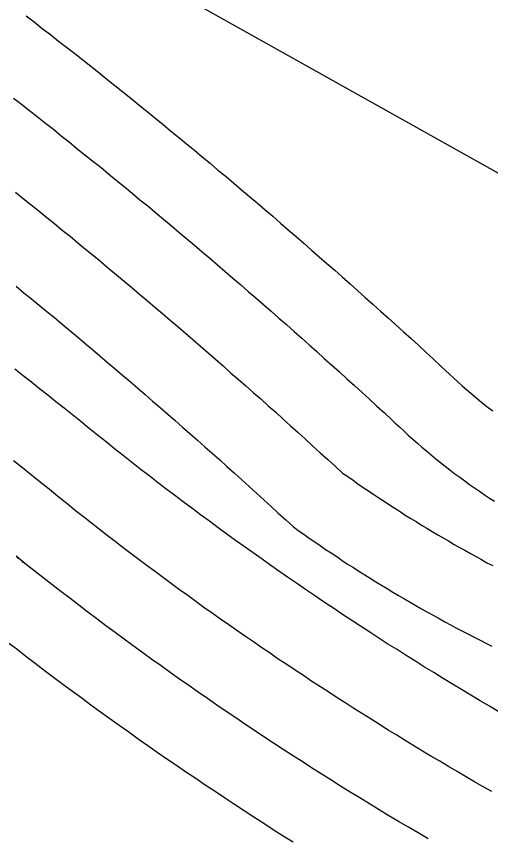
# Model space of a CAD drawing. Extents: x 6434771 to 6436222, y 5663454 to 5664782.
# Drawn here: x 6435450.969 to 6435453.444, y 5664054.899 to 5664059.19 of the extents above; entities that cross this region are included whole.
import ezdxf

# ---------------------------------------------------------------- set-up
doc = ezdxf.new("R2010")
doc.units = 0
for name, color, linetype in [('Warstwa 12', 7, 'Continuous'), ('Warstwa 36', 7, 'Continuous'), ('Warstwa 9', 7, 'Continuous')]:
    doc.layers.add(name, color=color, linetype=linetype)

msp = doc.modelspace()

# ---------------------------------------------------------------- linework, layer by layer
at = {"layer": 'Warstwa 12'}
msp.add_lwpolyline([(6435419.44, 5664085.2), (6435420.24, 5664084.81), (6435418.52, 5664081.8), (6435420.81, 5664080.51), (6435425.56, 5664077.82), (6435431.74, 5664074.36), (6435436.7, 5664071.58), (6435441.56, 5664068.83), (6435444.74, 5664067.02), (6435443.1, 5664064.19), (6435455.77, 5664057.09), (6435457.38, 5664059.92), (6435461.3, 5664057.68), (6435466.02, 5664055.07), (6435470.71, 5664052.39), (6435476.76, 5664048.98), (6435481.49, 5664046.28), (6435484.1, 5664044.85)], dxfattribs=at)
at = {"layer": 'Warstwa 36'}
for points in [[(6435451.02, 5664059.193), (6435451.062, 5664059.161), (6435451.104, 5664059.127), (6435451.147, 5664059.095), (6435451.189, 5664059.061), (6435451.231, 5664059.029), (6435451.273, 5664058.995), (6435451.315, 5664058.963), (6435451.358, 5664058.929), (6435451.399, 5664058.896), (6435451.441, 5664058.862), (6435451.482, 5664058.829), (6435451.525, 5664058.795), (6435451.567, 5664058.762), (6435451.608, 5664058.728), (6435451.65, 5664058.695), (6435451.691, 5664058.66), (6435451.733, 5664058.627), (6435451.774, 5664058.592), (6435451.815, 5664058.559), (6435451.857, 5664058.524), (6435451.898, 5664058.491), (6435451.939, 5664058.456), (6435451.98, 5664058.422), (6435452.021, 5664058.387), (6435452.063, 5664058.353), (6435452.103, 5664058.318), (6435452.144, 5664058.284), (6435452.185, 5664058.249), (6435452.226, 5664058.215), (6435452.267, 5664058.179), (6435452.307, 5664058.145), (6435452.348, 5664058.11), (6435452.388, 5664058.075), (6435452.429, 5664058.04), (6435452.469, 5664058.005), (6435452.51, 5664057.969), (6435452.55, 5664057.934), (6435452.59, 5664057.899), (6435452.631, 5664057.864), (6435452.67, 5664057.828), (6435452.711, 5664057.793), (6435452.751, 5664057.756), (6435452.79, 5664057.721), (6435452.831, 5664057.685), (6435452.87, 5664057.65), (6435452.91, 5664057.614), (6435452.949, 5664057.578), (6435452.99, 5664057.542), (6435453.03, 5664057.506), (6435453.069, 5664057.47), (6435453.108, 5664057.433), (6435453.147, 5664057.398), (6435453.187, 5664057.361)], [(6435450.954, 5664058.763), (6435450.995, 5664058.731), (6435451.037, 5664058.698), (6435451.078, 5664058.666), (6435451.12, 5664058.632), (6435451.162, 5664058.6), (6435451.202, 5664058.566), (6435451.244, 5664058.534), (6435451.285, 5664058.5), (6435451.326, 5664058.467), (6435451.368, 5664058.434), (6435451.409, 5664058.401), (6435451.45, 5664058.367), (6435451.49, 5664058.334), (6435451.532, 5664058.3), (6435451.573, 5664058.266), (6435451.613, 5664058.232), (6435451.655, 5664058.199), (6435451.695, 5664058.165), (6435451.736, 5664058.131), (6435451.777, 5664058.097), (6435451.817, 5664058.063), (6435451.858, 5664058.028), (6435451.898, 5664057.995), (6435451.938, 5664057.96), (6435451.978, 5664057.926), (6435452.019, 5664057.891), (6435452.059, 5664057.857), (6435452.099, 5664057.822), (6435452.139, 5664057.788), (6435452.179, 5664057.753), (6435452.219, 5664057.719), (6435452.26, 5664057.683), (6435452.299, 5664057.649), (6435452.339, 5664057.613), (6435452.378, 5664057.579), (6435452.418, 5664057.543), (6435452.458, 5664057.509), (6435452.497, 5664057.473), (6435452.537, 5664057.438), (6435452.576, 5664057.403), (6435452.616, 5664057.367), (6435452.655, 5664057.332), (6435452.694, 5664057.296), (6435452.734, 5664057.261), (6435452.773, 5664057.225), (6435452.812, 5664057.19), (6435452.851, 5664057.153), (6435452.89, 5664057.118), (6435452.928, 5664057.082)], [(6435450.965, 5664058.271), (6435451.005, 5664058.238), (6435451.046, 5664058.205), (6435451.086, 5664058.173), (6435451.127, 5664058.139), (6435451.168, 5664058.107), (6435451.208, 5664058.073), (6435451.249, 5664058.041), (6435451.289, 5664058.007), (6435451.33, 5664057.974), (6435451.371, 5664057.94), (6435451.411, 5664057.907), (6435451.451, 5664057.873), (6435451.491, 5664057.84), (6435451.531, 5664057.806), (6435451.572, 5664057.773), (6435451.611, 5664057.739), (6435451.652, 5664057.705), (6435451.691, 5664057.671), (6435451.731, 5664057.638), (6435451.772, 5664057.603), (6435451.811, 5664057.569), (6435451.851, 5664057.535), (6435451.89, 5664057.501), (6435451.93, 5664057.466), (6435451.97, 5664057.432), (6435452.009, 5664057.398), (6435452.048, 5664057.364), (6435452.087, 5664057.328), (6435452.127, 5664057.294), (6435452.166, 5664057.259), (6435452.205, 5664057.225), (6435452.245, 5664057.191), (6435452.283, 5664057.155), (6435452.323, 5664057.121), (6435452.361, 5664057.085), (6435452.4, 5664057.051), (6435452.44, 5664057.015), (6435452.478, 5664056.98), (6435452.517, 5664056.944), (6435452.555, 5664056.91), (6435452.594, 5664056.874), (6435452.632, 5664056.839), (6435452.671, 5664056.803)], [(6435450.968, 5664057.78), (6435451.007, 5664057.746), (6435451.048, 5664057.714), (6435451.087, 5664057.681), (6435451.127, 5664057.648), (6435451.168, 5664057.616), (6435451.207, 5664057.582), (6435451.247, 5664057.549), (6435451.287, 5664057.516), (6435451.326, 5664057.483), (6435451.366, 5664057.449), (6435451.405, 5664057.416), (6435451.445, 5664057.382), (6435451.484, 5664057.349), (6435451.523, 5664057.315), (6435451.563, 5664057.282), (6435451.602, 5664057.247), (6435451.641, 5664057.214), (6435451.68, 5664057.18), (6435451.719, 5664057.146), (6435451.759, 5664057.112), (6435451.797, 5664057.078), (6435451.836, 5664057.043), (6435451.875, 5664057.01), (6435451.914, 5664056.976), (6435451.953, 5664056.941), (6435451.991, 5664056.907), (6435452.03, 5664056.872), (6435452.068, 5664056.838), (6435452.107, 5664056.803), (6435452.146, 5664056.769), (6435452.184, 5664056.733), (6435452.222, 5664056.699), (6435452.26, 5664056.664), (6435452.299, 5664056.629), (6435452.336, 5664056.594), (6435452.375, 5664056.559), (6435452.413, 5664056.524)], [(6435451.262, 5664057.108), (6435451.218, 5664057.143), (6435451.175, 5664057.176), (6435451.133, 5664057.211), (6435451.09, 5664057.244), (6435451.047, 5664057.279), (6435451.004, 5664057.312), (6435450.96, 5664057.346)], [(6435453.187, 5664057.361), (6435453.209, 5664057.34), (6435453.23, 5664057.32), (6435453.252, 5664057.299), (6435453.274, 5664057.28), (6435453.296, 5664057.26), (6435453.318, 5664057.241), (6435453.341, 5664057.221), (6435453.363, 5664057.202), (6435453.387, 5664057.183), (6435453.409, 5664057.164), (6435453.432, 5664057.146), (6435453.456, 5664057.128)], [(6435453.488, 5664055.556), (6435453.438, 5664055.585), (6435453.39, 5664055.614), (6435453.341, 5664055.643), (6435453.293, 5664055.672), (6435453.245, 5664055.701), (6435453.196, 5664055.731), (6435453.148, 5664055.761), (6435453.1, 5664055.79), (6435453.052, 5664055.82), (6435453.004, 5664055.85), (6435452.956, 5664055.881), (6435452.908, 5664055.91), (6435452.861, 5664055.941), (6435452.813, 5664055.973), (6435452.765, 5664056.003), (6435452.719, 5664056.034), (6435452.671, 5664056.065), (6435452.624, 5664056.097), (6435452.577, 5664056.128), (6435452.53, 5664056.16), (6435452.484, 5664056.192), (6435452.437, 5664056.224), (6435452.39, 5664056.256), (6435452.344, 5664056.288), (6435452.297, 5664056.321), (6435452.251, 5664056.353), (6435452.205, 5664056.386), (6435452.158, 5664056.419), (6435452.113, 5664056.452), (6435452.067, 5664056.485), (6435452.022, 5664056.518), (6435451.976, 5664056.552), (6435451.93, 5664056.585), (6435451.885, 5664056.62), (6435451.839, 5664056.653), (6435451.795, 5664056.688), (6435451.749, 5664056.721), (6435451.704, 5664056.756), (6435451.66, 5664056.791), (6435451.614, 5664056.825), (6435451.57, 5664056.861), (6435451.526, 5664056.895), (6435451.481, 5664056.931), (6435451.437, 5664056.966), (6435451.393, 5664057.001), (6435451.349, 5664057.037), (6435451.305, 5664057.073), (6435451.262, 5664057.108)], [(6435452.922, 5664057.088), (6435452.945, 5664057.066), (6435452.968, 5664057.045), (6435452.991, 5664057.024), (6435453.014, 5664057.002), (6435453.038, 5664056.981), (6435453.062, 5664056.96), (6435453.086, 5664056.939), (6435453.109, 5664056.919), (6435453.134, 5664056.899), (6435453.158, 5664056.878), (6435453.183, 5664056.859), (6435453.207, 5664056.839), (6435453.232, 5664056.82), (6435453.258, 5664056.8), (6435453.283, 5664056.782), (6435453.309, 5664056.763), (6435453.334, 5664056.744), (6435453.36, 5664056.726), (6435453.386, 5664056.709), (6435453.412, 5664056.69), (6435453.438, 5664056.673), (6435453.464, 5664056.656)], [(6435451.278, 5664056.607), (6435451.232, 5664056.644), (6435451.185, 5664056.681), (6435451.14, 5664056.719), (6435451.093, 5664056.756), (6435451.047, 5664056.793), (6435451, 5664056.831), (6435450.954, 5664056.867)], [(6435452.671, 5664056.803), (6435452.699, 5664056.785), (6435452.726, 5664056.766), (6435452.752, 5664056.747), (6435452.779, 5664056.729), (6435452.807, 5664056.71), (6435452.834, 5664056.691), (6435452.861, 5664056.674), (6435452.889, 5664056.656), (6435452.917, 5664056.637), (6435452.944, 5664056.62), (6435452.972, 5664056.602), (6435452.999, 5664056.584), (6435453.027, 5664056.567), (6435453.056, 5664056.55), (6435453.084, 5664056.532), (6435453.112, 5664056.515), (6435453.14, 5664056.499), (6435453.168, 5664056.481), (6435453.197, 5664056.465), (6435453.225, 5664056.449), (6435453.254, 5664056.431), (6435453.282, 5664056.415), (6435453.31, 5664056.4), (6435453.339, 5664056.383), (6435453.368, 5664056.367), (6435453.397, 5664056.352), (6435453.425, 5664056.335), (6435453.455, 5664056.32)], [(6435453.45, 5664055.139), (6435453.405, 5664055.165), (6435453.36, 5664055.191), (6435453.314, 5664055.218), (6435453.269, 5664055.244), (6435453.224, 5664055.271), (6435453.179, 5664055.298), (6435453.133, 5664055.325), (6435453.089, 5664055.351), (6435453.044, 5664055.379), (6435452.998, 5664055.406), (6435452.954, 5664055.434), (6435452.909, 5664055.461), (6435452.865, 5664055.489), (6435452.82, 5664055.517), (6435452.776, 5664055.545), (6435452.731, 5664055.573), (6435452.688, 5664055.601), (6435452.643, 5664055.63), (6435452.599, 5664055.658), (6435452.556, 5664055.687), (6435452.511, 5664055.715), (6435452.467, 5664055.745), (6435452.424, 5664055.773), (6435452.38, 5664055.803), (6435452.336, 5664055.832), (6435452.293, 5664055.862), (6435452.25, 5664055.891), (6435452.206, 5664055.921), (6435452.164, 5664055.95), (6435452.12, 5664055.981), (6435452.077, 5664056.01), (6435452.034, 5664056.041), (6435451.991, 5664056.072), (6435451.948, 5664056.102), (6435451.906, 5664056.133), (6435451.863, 5664056.163), (6435451.821, 5664056.194), (6435451.779, 5664056.225), (6435451.736, 5664056.256), (6435451.695, 5664056.287), (6435451.652, 5664056.319), (6435451.61, 5664056.35), (6435451.568, 5664056.382), (6435451.526, 5664056.413), (6435451.485, 5664056.446), (6435451.443, 5664056.477), (6435451.401, 5664056.51), (6435451.361, 5664056.542), (6435451.319, 5664056.575), (6435451.278, 5664056.607)], [(6435452.413, 5664056.524), (6435452.44, 5664056.504), (6435452.469, 5664056.484), (6435452.497, 5664056.463), (6435452.526, 5664056.444), (6435452.554, 5664056.425), (6435452.583, 5664056.405), (6435452.612, 5664056.386), (6435452.641, 5664056.367), (6435452.67, 5664056.347), (6435452.698, 5664056.328), (6435452.728, 5664056.31), (6435452.757, 5664056.291), (6435452.787, 5664056.272), (6435452.815, 5664056.254), (6435452.845, 5664056.235), (6435452.875, 5664056.218), (6435452.905, 5664056.2), (6435452.934, 5664056.181), (6435452.964, 5664056.164), (6435452.994, 5664056.146), (6435453.024, 5664056.129), (6435453.054, 5664056.112), (6435453.083, 5664056.094), (6435453.114, 5664056.077), (6435453.144, 5664056.061), (6435453.175, 5664056.043), (6435453.205, 5664056.027), (6435453.235, 5664056.011), (6435453.266, 5664055.994), (6435453.297, 5664055.978), (6435453.328, 5664055.962), (6435453.359, 5664055.946), (6435453.39, 5664055.931), (6435453.42, 5664055.914), (6435453.451, 5664055.899)], [(6435453.118, 5664054.893), (6435453.066, 5664054.923), (6435453.015, 5664054.953), (6435452.964, 5664054.983), (6435452.913, 5664055.013), (6435452.863, 5664055.044), (6435452.812, 5664055.075), (6435452.762, 5664055.106), (6435452.711, 5664055.137), (6435452.66, 5664055.168), (6435452.61, 5664055.2), (6435452.56, 5664055.232), (6435452.509, 5664055.263), (6435452.46, 5664055.296), (6435452.41, 5664055.327), (6435452.361, 5664055.36), (6435452.311, 5664055.393), (6435452.261, 5664055.425), (6435452.212, 5664055.458), (6435452.162, 5664055.491), (6435452.114, 5664055.524), (6435452.064, 5664055.558), (6435452.015, 5664055.591), (6435451.966, 5664055.625), (6435451.917, 5664055.658), (6435451.869, 5664055.693), (6435451.82, 5664055.727), (6435451.771, 5664055.761), (6435451.724, 5664055.796), (6435451.675, 5664055.83), (6435451.628, 5664055.865), (6435451.579, 5664055.9), (6435451.531, 5664055.935), (6435451.484, 5664055.971), (6435451.436, 5664056.006), (6435451.389, 5664056.042), (6435451.341, 5664056.077), (6435451.294, 5664056.113), (6435451.247, 5664056.15), (6435451.2, 5664056.185), (6435451.153, 5664056.222), (6435451.106, 5664056.258), (6435451.06, 5664056.295), (6435451.013, 5664056.331), (6435450.967, 5664056.369)], [(6435451.04, 5664056.311), (6435451.036, 5664056.314), (6435451.031, 5664056.317), (6435451.027, 5664056.321), (6435451.023, 5664056.324), (6435451.018, 5664056.327), (6435451.014, 5664056.331), (6435451.01, 5664056.334), (6435451.005, 5664056.337), (6435451.001, 5664056.341), (6435450.997, 5664056.345), (6435450.992, 5664056.348), (6435450.988, 5664056.352), (6435450.984, 5664056.355), (6435450.98, 5664056.358), (6435450.976, 5664056.362), (6435450.972, 5664056.365), (6435450.968, 5664056.369)], [(6435452.413, 5664054.875), (6435452.362, 5664054.907), (6435452.31, 5664054.94), (6435452.26, 5664054.972), (6435452.208, 5664055.006), (6435452.158, 5664055.038), (6435452.107, 5664055.072), (6435452.056, 5664055.106), (6435452.006, 5664055.139), (6435451.955, 5664055.173), (6435451.905, 5664055.207), (6435451.854, 5664055.241), (6435451.805, 5664055.275), (6435451.754, 5664055.309), (6435451.704, 5664055.344), (6435451.655, 5664055.379), (6435451.605, 5664055.413), (6435451.556, 5664055.449), (6435451.506, 5664055.484), (6435451.456, 5664055.519), (6435451.408, 5664055.555), (6435451.358, 5664055.591), (6435451.31, 5664055.627), (6435451.261, 5664055.662), (6435451.212, 5664055.699), (6435451.163, 5664055.736), (6435451.114, 5664055.772), (6435451.067, 5664055.809), (6435451.018, 5664055.845), (6435450.971, 5664055.883), (6435450.922, 5664055.919)]]:
    msp.add_lwpolyline(points, dxfattribs=at)
at = {"layer": 'Warstwa 9'}
for p, q in [((6435451.02, 5664059.193), (6435451.062, 5664059.161)), ((6435451.062, 5664059.161), (6435451.104, 5664059.127)), ((6435451.104, 5664059.127), (6435451.147, 5664059.095)), ((6435451.147, 5664059.095), (6435451.189, 5664059.061)), ((6435451.189, 5664059.061), (6435451.231, 5664059.029)), ((6435451.231, 5664059.029), (6435451.273, 5664058.995)), ((6435451.273, 5664058.995), (6435451.315, 5664058.963)), ((6435451.315, 5664058.963), (6435451.358, 5664058.929)), ((6435451.358, 5664058.929), (6435451.399, 5664058.896)), ((6435451.399, 5664058.896), (6435451.441, 5664058.862)), ((6435451.441, 5664058.862), (6435451.482, 5664058.829)), ((6435451.482, 5664058.829), (6435451.525, 5664058.795)), ((6435451.525, 5664058.795), (6435451.567, 5664058.762)), ((6435451.567, 5664058.762), (6435451.608, 5664058.728)), ((6435451.608, 5664058.728), (6435451.65, 5664058.695)), ((6435451.65, 5664058.695), (6435451.691, 5664058.66)), ((6435451.691, 5664058.66), (6435451.733, 5664058.627)), ((6435451.733, 5664058.627), (6435451.774, 5664058.592)), ((6435451.774, 5664058.592), (6435451.815, 5664058.559)), ((6435451.815, 5664058.559), (6435451.857, 5664058.524)), ((6435451.857, 5664058.524), (6435451.898, 5664058.491)), ((6435451.898, 5664058.491), (6435451.939, 5664058.456)), ((6435451.939, 5664058.456), (6435451.98, 5664058.422)), ((6435451.98, 5664058.422), (6435452.021, 5664058.387)), ((6435452.021, 5664058.387), (6435452.063, 5664058.353)), ((6435452.063, 5664058.353), (6435452.103, 5664058.318)), ((6435452.103, 5664058.318), (6435452.144, 5664058.284)), ((6435452.144, 5664058.284), (6435452.185, 5664058.249)), ((6435452.185, 5664058.249), (6435452.226, 5664058.215)), ((6435452.226, 5664058.215), (6435452.267, 5664058.179)), ((6435452.267, 5664058.179), (6435452.307, 5664058.145)), ((6435452.307, 5664058.145), (6435452.348, 5664058.11)), ((6435452.348, 5664058.11), (6435452.388, 5664058.075)), ((6435452.388, 5664058.075), (6435452.429, 5664058.04)), ((6435452.429, 5664058.04), (6435452.469, 5664058.005)), ((6435452.469, 5664058.005), (6435452.51, 5664057.969)), ((6435452.51, 5664057.969), (6435452.55, 5664057.934)), ((6435452.55, 5664057.934), (6435452.59, 5664057.899)), ((6435452.59, 5664057.899), (6435452.631, 5664057.864)), ((6435452.631, 5664057.864), (6435452.67, 5664057.828)), ((6435452.67, 5664057.828), (6435452.711, 5664057.793)), ((6435452.711, 5664057.793), (6435452.751, 5664057.756)), ((6435452.751, 5664057.756), (6435452.79, 5664057.721)), ((6435452.79, 5664057.721), (6435452.831, 5664057.685)), ((6435452.831, 5664057.685), (6435452.87, 5664057.65)), ((6435452.87, 5664057.65), (6435452.91, 5664057.614)), ((6435452.91, 5664057.614), (6435452.949, 5664057.578)), ((6435452.949, 5664057.578), (6435452.99, 5664057.542)), ((6435452.99, 5664057.542), (6435453.03, 5664057.506)), ((6435453.03, 5664057.506), (6435453.069, 5664057.47)), ((6435453.069, 5664057.47), (6435453.108, 5664057.433)), ((6435453.108, 5664057.433), (6435453.147, 5664057.398)), ((6435453.147, 5664057.398), (6435453.187, 5664057.361)), ((6435453.187, 5664057.361), (6435453.209, 5664057.34)), ((6435453.209, 5664057.34), (6435453.23, 5664057.32)), ((6435453.23, 5664057.32), (6435453.252, 5664057.299)), ((6435453.252, 5664057.299), (6435453.274, 5664057.28)), ((6435453.274, 5664057.28), (6435453.296, 5664057.26)), ((6435453.296, 5664057.26), (6435453.318, 5664057.241)), ((6435453.318, 5664057.241), (6435453.341, 5664057.221)), ((6435453.341, 5664057.221), (6435453.363, 5664057.202)), ((6435453.363, 5664057.202), (6435453.387, 5664057.183)), ((6435453.387, 5664057.183), (6435453.409, 5664057.164)), ((6435453.409, 5664057.164), (6435453.432, 5664057.146)), ((6435453.432, 5664057.146), (6435453.456, 5664057.128))]:
    msp.add_line(p, q, dxfattribs=at)

doc.saveas('drawing.dxf')
